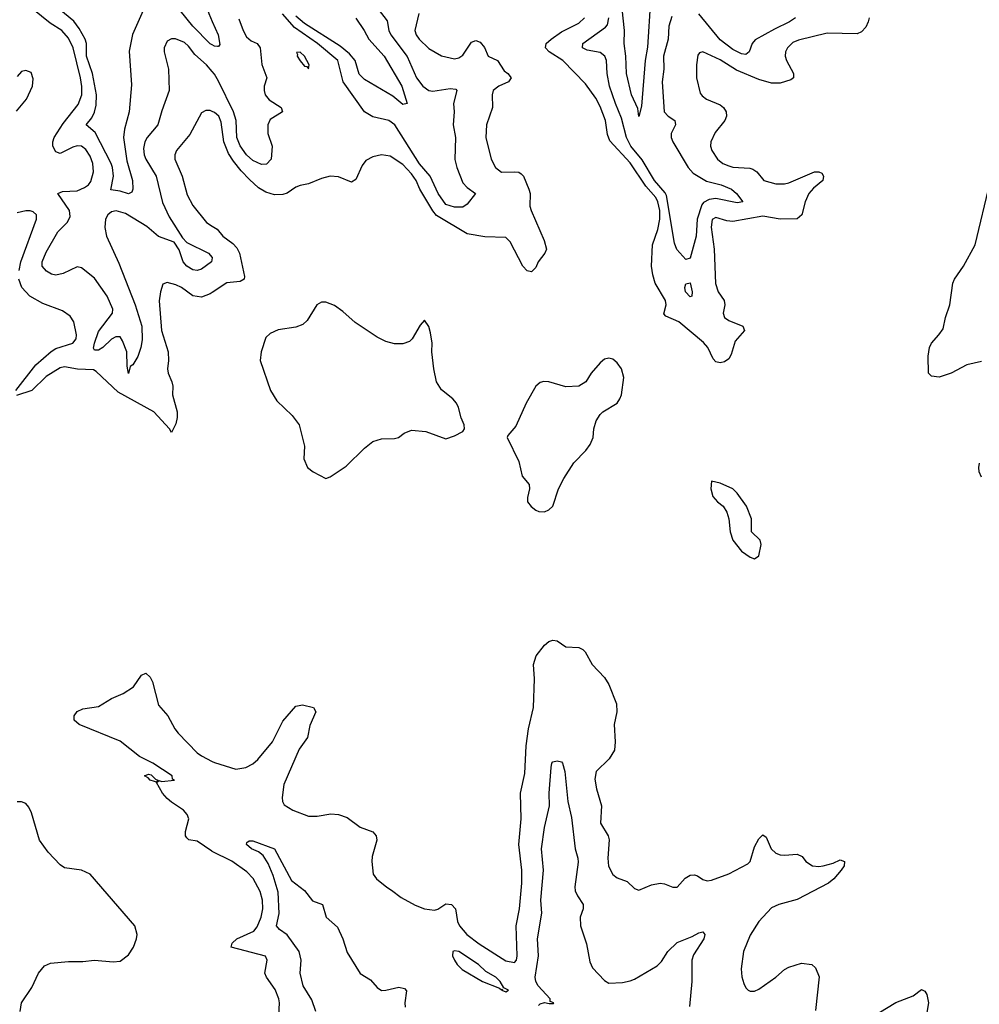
# Model space of a CAD drawing. Header units: inches. Extents: x 1473912 to 1647258, y 640388 to 773423.
# Tile 274 of 420: x 1539102 to 1543579, y 712784 to 717381. Entities that reach past the tile are written whole.
import ezdxf

# ---------------------------------------------------------------- set-up
doc = ezdxf.new("R2010")
doc.units = ezdxf.units.IN
doc.header["$MEASUREMENT"] = 0
doc.layers.add('B5731', color=7, linetype='Continuous')
doc.layers.add('B5741', color=7, linetype='Continuous')

msp = doc.modelspace()

# ---------------------------------------------------------------- linework, layer by layer
at = {"layer": 'B5731', "color": 5}
for points, elevation in [([(1540000, 717879.1), (1539990, 717889.7), (1539970, 717894), (1539950, 717878), (1539944.6, 717855.4), (1539952.4, 717710), (1539938.4, 717570), (1539963.3, 717470), (1539983.8, 717410), (1540000, 717372.7)], 740), ([(1539690, 717451), (1539627.9, 717312.1), (1539613, 717233), (1539623.3, 717076.7), (1539613, 716950), (1539590.1, 716870), (1539586.6, 716830), (1539602.2, 716722.2), (1539628.3, 716630), (1539629, 716590), (1539624.8, 716575.2), (1539610, 716567.2), (1539570, 716580.8), (1539526.2, 716586.2), (1539539.8, 716650), (1539535.4, 716690), (1539528.2, 716710), (1539453.8, 716853.8), (1539412, 716890), (1539437.7, 716922.3), (1539451, 716949), (1539458.4, 716981.6), (1539460.4, 717030), (1539441.4, 717130), (1539413.7, 717210), (1539413.8, 717270), (1539407.4, 717290), (1539379.7, 717339.7), (1539353.5, 717373.5), (1539117.4, 717570)], 740), ([(1540000, 716268.9), (1539996.9, 716250), (1539950, 716215.9), (1539930, 716209.9), (1539910, 716212.5), (1539882.1, 716230), (1539864, 716250), (1539846, 716306), (1539822.2, 716342.2), (1539750, 716369.2), (1539694.6, 716414.6), (1539595.7, 716475.7), (1539551.3, 716488.7), (1539530, 716484), (1539512.4, 716470), (1539502.7, 716450), (1539499.6, 716410), (1539506.9, 716370), (1539564.2, 716244.2), (1539641.2, 716050), (1539671.5, 715950), (1539673.4, 715886.6), (1539667.3, 715850), (1539652.4, 715807.6), (1539630, 715769.8), (1539617.7, 715762.3), (1539610, 715729.2), (1539603.3, 715763.3), (1539601.2, 715830), (1539582.1, 715882.1), (1539570, 715900.3), (1539550, 715900.5), (1539530, 715889.1), (1539490, 715849.9), (1539470, 715838.5), (1539450, 715838.4), (1539446.7, 715846.7), (1539451.2, 715870), (1539470, 715924.2), (1539534.4, 716010), (1539535.7, 716030), (1539510, 716090.5), (1539450, 716173.3), (1539390, 716222.7), (1539370, 716226.2), (1539304.4, 716195.6), (1539270, 716187.6), (1539250, 716192.5), (1539226.5, 716206.5), (1539207, 716230), (1539207, 716250), (1539224.9, 716295.1), (1539279.3, 716390), (1539325.3, 716434.7), (1539337.4, 716462.6), (1539334.8, 716490), (1539279.7, 716570), (1539301.8, 716578.2), (1539370, 716581.4), (1539403.5, 716596.5), (1539422.7, 716610), (1539434.3, 716625.7), (1539446.7, 716670), (1539442.3, 716710), (1539430, 716742.8), (1539410, 716774.3), (1539390, 716789.9), (1539370, 716792), (1539350, 716785.9), (1539290, 716756.5), (1539270, 716764.2), (1539257, 716790), (1539256.1, 716810), (1539262.8, 716830), (1539304.7, 716895.3), (1539374.7, 716985.3), (1539391.4, 717030), (1539391.9, 717068.1), (1539386.1, 717110), (1539350.7, 717250), (1539330, 717295), (1539298.8, 717330), (1539244.1, 717364.1), (1539130, 717457)], 760), ([(1540000, 717263), (1539990, 717268.5), (1539910, 717350.5), (1539850, 717423.4)], 740), ([(1540000, 717138.2), (1539973.9, 717170), (1539918.6, 717218.6), (1539890, 717257.2), (1539870, 717274.8), (1539829, 717291), (1539810, 717291.1), (1539790, 717280.7), (1539776.5, 717250), (1539775.8, 717230), (1539796.5, 717150), (1539798.8, 717050), (1539764.2, 716955.8), (1539746.7, 716890), (1539696.5, 716830), (1539685.1, 716810), (1539680, 716780), (1539682.2, 716750), (1539690, 716729.1), (1539739.1, 716650), (1539767.8, 716527.8), (1539799.6, 716459.6), (1539862, 716362), (1539880.9, 716340.9), (1539982.6, 716290), (1540000, 716270.2)], 760), ([(1539086.6, 716953.4), (1539133.2, 717010), (1539161.2, 717070), (1539164.7, 717104.7), (1539154.8, 717134.8), (1539130, 717144), (1539110, 717139), (1539090, 717115.3)], 780), ([(1540000, 716952.2), (1539990, 716956.5), (1539970, 716957.3), (1539950, 716945.1), (1539895.6, 716844.4), (1539833.7, 716770), (1539825.4, 716750), (1539826, 716730), (1539860.5, 716650), (1539883.7, 716563.7), (1539910, 716512.7), (1539974, 716434), (1540000, 716417.5)], 780), ([(1539098.8, 716210), (1539107.4, 716250), (1539180.7, 716450), (1539179.8, 716470), (1539164, 716484), (1539150, 716488.7), (1539130, 716487.8), (1539090, 716479.3)], 780), ([(1539083.7, 715650), (1539176.4, 715770), (1539247.9, 715832.1), (1539270, 715845.8), (1539349.2, 715870.8), (1539364.5, 715890), (1539366, 715910), (1539353.6, 715970), (1539337.2, 715997.2), (1539302.1, 716022.1), (1539210, 716055.8), (1539149.3, 716089.3), (1539112.3, 716130), (1539098.3, 716170)], 780), ([(1540000, 716107.7), (1539990, 716101.2), (1539950, 716085.6), (1539910, 716091), (1539857.4, 716130), (1539830, 716143.1), (1539790, 716153.3), (1539770, 716145.2), (1539758.9, 716110), (1539752.6, 716067.4), (1539763.3, 715930), (1539794.6, 715830), (1539796.6, 715790), (1539791.7, 715750), (1539795.2, 715730), (1539811.8, 715690), (1539815.6, 715670), (1539814.2, 715630), (1539836.8, 715550), (1539836.7, 715523.3), (1539830, 715493.2), (1539810, 715454), (1539800.9, 715470), (1539727.1, 715550), (1539561.2, 715641.2), (1539458.4, 715738.4), (1539445.5, 715745.5), (1539370.8, 715749.2), (1539310, 715759.6), (1539290, 715755.4), (1539224.8, 715715.2), (1539158, 715650), (1539086.2, 715626.2)], 780), ([(1540000, 713497.7), (1539998.4, 713498.4), (1539930, 713545.6), (1539891.5, 713551.5), (1539880.8, 713560.8), (1539875.8, 713570), (1539876, 713590), (1539891.2, 713650), (1539883.7, 713670), (1539866, 713690), (1539810, 713727), (1539790, 713745.4), (1539768.1, 713770), (1539740.5, 713819.5), (1539751.8, 713828.2), (1539763.5, 713823.5), (1539823.7, 713830), (1539814.7, 713834.7), (1539812.8, 713850), (1539722.8, 713910), (1539660.3, 713940.3), (1539570, 714012.6), (1539378.4, 714090), (1539355.1, 714110), (1539355.1, 714130), (1539370, 714150.5), (1539396.1, 714163.9), (1539470, 714174), (1539530, 714212), (1539584.8, 714235.2), (1539633.2, 714266.8), (1539670, 714321), (1539690, 714330.4), (1539710, 714310.4), (1539722, 714290), (1539750, 714180.5), (1539793.4, 714130), (1539825.2, 714070), (1539840.8, 714050), (1539930, 713958.2), (1539950, 713943.5), (1540000, 713918)], 780), ([(1539103.6, 712750), (1539109.6, 712790), (1539158.1, 712861.9), (1539190, 712928.5), (1539217, 712963), (1539244.8, 712975.2), (1539330, 712984.4), (1539396.6, 712983.4), (1539450, 712990.4), (1539538, 712982), (1539570, 712985.5), (1539610, 713015.5), (1539633.3, 713050), (1539647.3, 713090), (1539649.6, 713110), (1539639.5, 713150), (1539431.1, 713391.1), (1539390, 713409.6), (1539310, 713421.6), (1539290, 713434.5), (1539234.9, 713494.9), (1539194.3, 713550), (1539157.1, 713677.1), (1539144.7, 713704.7), (1539130, 713720.9), (1539110, 713729.5), (1539090, 713729.6)], 820)]:
    msp.add_lwpolyline(points, dxfattribs=dict(at, elevation=elevation))
at = {"layer": 'B5731', "color": 5, "elevation": 780}
msp.add_lwpolyline([(1539739.3, 713820.7), (1539730, 713824), (1539709.7, 713830), (1539701.3, 713841.3), (1539684.2, 713850), (1539702, 713858), (1539715.4, 713855.4), (1539734.9, 713834.9), (1539746.8, 713830)], close=True, dxfattribs=at)
at = {"layer": 'B5741', "color": 5}
for points, elevation in [([(1540775, 717430), (1540815.6, 717375.6), (1540824.8, 717330), (1540833.3, 717310), (1540909.1, 717209.1), (1540953.3, 717110), (1540983, 717070), (1541010, 717050.8), (1541030, 717046.8), (1541110, 717060.1), (1541136.5, 717056.5), (1541141.5, 717050), (1541125.1, 716990), (1541128.9, 716950), (1541123.9, 716890), (1541135.5, 716830), (1541132.1, 716727.9), (1541141.9, 716690), (1541170, 716619), (1541190, 716597.2), (1541228.2, 716570), (1541190, 716518.7), (1541170, 716505.4), (1541130, 716505.4), (1541090, 716518.4), (1541053.7, 716570), (1541016.7, 716650), (1540967.2, 716707.2), (1540852.8, 716890), (1540823.5, 716910), (1540750, 716927.3), (1540710, 716950.4), (1540611.6, 717090), (1540585.8, 717190), (1540491.1, 717270), (1540383.5, 717343.5), (1540328.7, 717408.7)], 760), ([(1542045.5, 717470), (1542031.8, 717251.8), (1542019.6, 717190), (1542003, 716977), (1541990, 716929), (1541985.8, 716965.8), (1541956.1, 717030), (1541932.5, 717130), (1541930.6, 717210), (1541922.6, 717270), (1541923.2, 717330), (1541912.1, 717432.1)], 740), ([(1540963.8, 717410), (1540945.4, 717330), (1540952.3, 717310), (1540966.4, 717290), (1541010, 717246.4), (1541070, 717212.4), (1541130, 717198.6), (1541150, 717202.6), (1541170, 717215.8), (1541210, 717275), (1541230, 717282.9), (1541250, 717276.1), (1541270, 717250.9), (1541288.1, 717210), (1541330.9, 717190), (1541362.4, 717142.4), (1541379.3, 717130), (1541395, 717110), (1541382.9, 717090), (1541337, 717070), (1541310.3, 717050), (1541305.5, 717030), (1541307.7, 716970), (1541280.2, 716890), (1541277.2, 716830), (1541301.8, 716730), (1541321.7, 716690), (1541350, 716669.3), (1541410, 716671), (1541430, 716668.3), (1541441.3, 716661.3), (1541452.8, 716650), (1541477.8, 716590), (1541483.2, 716570), (1541482.1, 716510), (1541487.6, 716490), (1541549.4, 716350), (1541559.7, 716310), (1541551.3, 716290), (1541520.7, 716250), (1541510, 716224.5), (1541493.6, 716206.4), (1541490, 716203.6), (1541470, 716208.2), (1541450, 716229.7), (1541390, 716344.2), (1541370, 716364), (1541272.7, 716367.3), (1541190, 716381.2), (1541046.8, 716466.8), (1541028.7, 716488.7), (1540969.2, 716589.2), (1540951.7, 716630), (1540930, 716661), (1540890, 716705), (1540830, 716744.2), (1540790, 716749.8), (1540750, 716739.8), (1540717.3, 716722.7), (1540699.6, 716700.4), (1540670, 716635.1), (1540650, 716622), (1540590, 716647.1), (1540550, 716649.7), (1540510, 716639.7), (1540450, 716613.7), (1540410, 716606.6), (1540390, 716598.7), (1540350, 716571.3), (1540330, 716565), (1540290, 716562.4), (1540250, 716574.9), (1540216.2, 716596.2), (1540174.2, 716634.2), (1540134.7, 716674.7), (1540099.8, 716719.8), (1540076.6, 716756.6), (1540054.3, 716810), (1540042, 716902), (1540030.5, 716930), (1540010, 716948), (1540000, 716952.2)], 780), ([(1540124.2, 717384.2), (1540143.9, 717330), (1540160.3, 717300.3), (1540181.7, 717281.7), (1540210, 717269.3), (1540223.7, 717250), (1540231.9, 717171.9), (1540254.6, 717110), (1540242.7, 717070), (1540242, 717050), (1540247.7, 717030), (1540266.4, 717006.4), (1540322.4, 716970), (1540328.2, 716950), (1540270, 716914), (1540258.8, 716890), (1540260.2, 716850), (1540280.2, 716790), (1540274.7, 716730), (1540254, 716706), (1540230, 716704.9), (1540190, 716723.6), (1540160.5, 716750), (1540130, 716791.7), (1540114.9, 716830), (1540111.6, 716910), (1540099.9, 716950), (1540030, 717094.2), (1540010, 717126), (1540000, 717138.2)], 760), ([(1540670, 717387.7), (1540709.5, 717330), (1540730.6, 717290), (1540803, 717210), (1540885, 717070), (1540910, 716989), (1540890, 716985.1), (1540843.4, 717023.4), (1540710, 717101.4), (1540686.3, 717126.3), (1540666.8, 717190), (1540641, 717221), (1540596.8, 717256.8), (1540430, 717362.8), (1540390, 717397.1)], 740), ([(1543066, 717390), (1543061.5, 717370), (1543050, 717345.4), (1543030, 717323.5), (1543010, 717315.3), (1542870, 717317.3), (1542735, 717285), (1542710, 717274.6), (1542683.9, 717250), (1542675.2, 717230), (1542674.2, 717210), (1542680.2, 717190), (1542713.1, 717130), (1542712.7, 717110), (1542699.4, 717100.6), (1542650, 717084.8), (1542610, 717084.2), (1542550, 717101.7), (1542445.6, 717145.6), (1542370, 717192.6), (1542290, 717230.9), (1542274.1, 717225.9), (1542265.2, 717214.8), (1542259.3, 717170), (1542259.8, 717110), (1542277.6, 717037.6), (1542285.6, 717025.6), (1542306.4, 717010), (1542370, 716982.6), (1542385.5, 716970), (1542397.6, 716950), (1542400.2, 716930), (1542392.7, 716910), (1542346.1, 716853.9), (1542326.5, 716810), (1542325.5, 716790), (1542331.4, 716770), (1542357.7, 716730), (1542382.3, 716710), (1542410, 716698.1), (1542430, 716692.8), (1542508.1, 716688.1), (1542523, 716683), (1542541.3, 716670), (1542573.7, 716630), (1542630, 716614.4), (1542670, 716613.7), (1542690, 716619), (1542810, 716670.2), (1542830.2, 716670.2), (1542844.1, 716664.1), (1542851.8, 716650), (1542848.7, 716630), (1542805.3, 716594.7), (1542783.5, 716570), (1542766, 716530), (1542750.6, 716469.4), (1542730, 716450.8), (1542650, 716449.6), (1542570, 716463.2), (1542430, 716437.9), (1542401.2, 716441.2), (1542350, 716457.4), (1542332.6, 716447.4), (1542328, 716412), (1542342.4, 716310), (1542349.1, 716149.1), (1542361.3, 716110), (1542388.7, 716070), (1542392.6, 716050), (1542383.7, 716010), (1542390.2, 715990), (1542410, 715976.3), (1542475.8, 715950), (1542484.2, 715930), (1542439.6, 715880.4), (1542422.1, 715817.9), (1542410, 715796.9), (1542390, 715783.1), (1542370, 715778), (1542350, 715783.1), (1542337.7, 715797.7), (1542312, 715850), (1542293, 715873), (1542176.8, 715970), (1542116.8, 715996.8), (1542107.9, 716007.9), (1542117.6, 716050), (1542114.4, 716070), (1542067.6, 716150), (1542055.6, 716190), (1542050.4, 716230), (1542053.7, 716330), (1542079.6, 716400.4), (1542089.2, 716450), (1542088.2, 716490), (1542078.7, 716530), (1542069.2, 716550), (1542023.9, 716603.9), (1541950, 716712.8), (1541854.9, 716814.9), (1541844.3, 716844.3), (1541834.8, 716910), (1541810, 716975.3), (1541790, 717014.4), (1541742, 717082), (1541636.2, 717190), (1541571.5, 717230), (1541555.8, 717250), (1541558.5, 717270), (1541581.1, 717290), (1541630, 717324.1), (1541710, 717364.3), (1541737, 717390)], 780), ([(1542145, 717395), (1542131.2, 717350), (1542126.8, 717290), (1542106.3, 717210), (1542107.5, 717150), (1542100.1, 717090), (1542109.6, 716950), (1542127.2, 716930), (1542158.9, 716910), (1542161.5, 716890), (1542141, 716850), (1542142.2, 716830), (1542149.7, 716809.7), (1542221.6, 716690), (1542244.8, 716664.8), (1542307, 716627), (1542375.3, 716610), (1542423.2, 716590), (1542446, 716570), (1542476.4, 716530), (1542450, 716526.4), (1542350, 716546.4), (1542319.2, 716540.8), (1542292.8, 716527.2), (1542284.4, 716515.6), (1542263.3, 716450), (1542258.3, 716370), (1542230, 716267.3), (1542210, 716261.6), (1542168.3, 716308.3), (1542156.6, 716336.6), (1542119.4, 716559.4), (1542112.9, 716572.9), (1542063.7, 716630), (1542006.9, 716726.9), (1541953.7, 716790), (1541932.4, 716830), (1541910, 716921.4), (1541881, 716990), (1541854.2, 717070), (1541843.5, 717130), (1541839.4, 717190), (1541831.6, 717210), (1541810, 717226.9), (1541750, 717239), (1541727.9, 717250), (1541729.8, 717270), (1541834.9, 717345.1), (1541843.7, 717356.3), (1541851, 717389)], 760), ([(1542721.1, 717390), (1542693.1, 717370), (1542623.1, 717336.9), (1542533.8, 717286.2), (1542519.7, 717270), (1542506, 717230), (1542490, 717218.2), (1542470, 717220.8), (1542430, 717241.4), (1542370, 717287.3), (1542270, 717408.4)], 760), ([(1540000, 717372.7), (1540027.2, 717310), (1540034.8, 717265.2), (1540030, 717256), (1540024.9, 717255.1), (1540010, 717257.6), (1540000, 717263)], 740), ([(1543590, 715784.2), (1543520.5, 715770), (1543447.3, 715730), (1543391.7, 715711.7), (1543356.2, 715716.2), (1543342.7, 715730), (1543341.3, 715810), (1543346.9, 715850), (1543356.4, 715870), (1543391.1, 715908.9), (1543410, 715938), (1543421.8, 715990), (1543442.4, 716050), (1543455.5, 716150), (1543464.1, 716170), (1543505.8, 716230), (1543559.8, 716330), (1543630, 716622.8)], 780), ([(1540000, 716417.5), (1540023, 716403), (1540050.2, 716370), (1540095.9, 716335.9), (1540114.8, 716314.8), (1540127.2, 716290), (1540150, 716182), (1540148.3, 716170), (1540130, 716158), (1540068.3, 716151.7), (1540000, 716107.7)], 780), ([(1540000, 716270.2), (1540000.2, 716270), (1540000, 716268.9)], 760), ([(1543590, 715244.5), (1543578.9, 715270), (1543576.4, 715290), (1543580.4, 715310)], 780), ([(1540000, 713918), (1540010, 713912.9), (1540110, 713882), (1540157, 713890), (1540190, 713906), (1540213, 713927), (1540280.8, 714010), (1540330, 714106.4), (1540390, 714176.3), (1540421.4, 714181.4), (1540472, 714170), (1540482.8, 714150), (1540455.1, 714084.9), (1540444.9, 714030), (1540405.2, 713974.8), (1540334.3, 713810), (1540326, 713750), (1540327.7, 713730), (1540335.9, 713715.9), (1540376.3, 713690), (1540450, 713662.3), (1540490, 713662.6), (1540553, 713673), (1540590, 713670.5), (1540630, 713655.5), (1540690.2, 713610.2), (1540748.7, 713588.7), (1540765.5, 713570), (1540768.5, 713550), (1540746.3, 713473.7), (1540744.4, 713450), (1540751.7, 713391.7), (1540766.7, 713370), (1540814, 713330), (1540837.2, 713317.2), (1540881.9, 713281.9), (1540946.4, 713246.4), (1540990, 713229.5), (1541036.6, 713223.4), (1541052.5, 713227.5), (1541090, 713253), (1541116, 713250), (1541135.5, 713230), (1541144.6, 713170), (1541153.8, 713150), (1541188.3, 713110), (1541245.8, 713065.8), (1541370, 712987.5), (1541410, 712979.7), (1541419.8, 712990), (1541423.2, 713010), (1541418, 713150), (1541434, 713230), (1541444.7, 713350), (1541444.4, 713410), (1541431.1, 713530), (1541441.3, 713650), (1541438.7, 713770), (1541458.7, 713861.3), (1541464.3, 713990), (1541476.4, 714070), (1541498.7, 714170), (1541504, 714304), (1541499.1, 714370), (1541511.5, 714410), (1541550, 714460.5), (1541570, 714478.4), (1541590, 714483.8), (1541610, 714480.5), (1541650, 714453.4), (1541710, 714450.4), (1541730, 714440.4), (1541739.5, 714430), (1541772.7, 714370), (1541830.2, 714310), (1541850, 714277.6), (1541886.2, 714186.2), (1541887.6, 714150), (1541876.1, 714090), (1541880.8, 714010), (1541877.3, 713970), (1541851.8, 713930), (1541792.3, 713870), (1541785.5, 713834.5), (1541792.6, 713790), (1541816.6, 713710), (1541812.2, 713630), (1541847.5, 713570), (1541851.5, 713551.5), (1541846.4, 713466.4), (1541849.3, 713429.3), (1541870, 713390.5), (1541890, 713374), (1541936.7, 713356.7), (1541970, 713323.8), (1541990, 713316.4), (1542050, 713342), (1542090, 713348.7), (1542110, 713346.7), (1542150, 713330.5), (1542170, 713330.5), (1542207, 713373), (1542230, 713387.2), (1542250, 713388.8), (1542264.2, 713384.2), (1542290, 713367.2), (1542310, 713360.3), (1542330, 713363.6), (1542410, 713392.4), (1542500, 713440), (1542510, 713450.6), (1542530, 713518.4), (1542550, 713555.8), (1542570, 713575.5), (1542584.4, 713564.4), (1542607.7, 713510), (1542630, 713490.2), (1542650, 713481.3), (1542670, 713479.6), (1542730, 713484.2), (1542753.5, 713473.5), (1542770.4, 713450), (1542801, 713430), (1542830, 713426.9), (1542850, 713430.2), (1542897.4, 713442.6), (1542930, 713458.4), (1542950, 713451), (1542948, 713430), (1542935.3, 713410), (1542900.2, 713370), (1542874.9, 713350), (1542730, 713272.5), (1542644.4, 713250), (1542610, 713234.6), (1542550.4, 713170), (1542510, 713106.6), (1542478.3, 713030), (1542468.9, 712950), (1542471.8, 712911.8), (1542480.6, 712880.6), (1542490, 712860.7), (1542500.7, 712850), (1542510, 712845.3), (1542530, 712845.7), (1542550, 712854.9), (1542630, 712910.4), (1542670, 712946.7), (1542690, 712958), (1542750, 712975.3), (1542798, 712970), (1542814.6, 712954.6), (1542832.2, 712912.2), (1542814.4, 712754.4)], 780), ([(1541522.2, 712777.8), (1541530, 712786.8), (1541550, 712792.7), (1541572, 712788), (1541592.9, 712787.1), (1541594, 712790), (1541577, 712797), (1541576.3, 712810), (1541521.4, 712870), (1541509.9, 712890), (1541506.7, 712910), (1541523.1, 713010), (1541518.4, 713090), (1541537.9, 713210), (1541533.4, 713270), (1541545.2, 713410), (1541537.2, 713510), (1541551.2, 713610), (1541573.2, 713710), (1541571.6, 713770), (1541580.8, 713890), (1541584.2, 713910), (1541590, 713915.5), (1541610, 713921.3), (1541630, 713915.2), (1541635.2, 713910), (1541645.2, 713870), (1541658.6, 713730), (1541676.7, 713656.7), (1541692.9, 713510), (1541706.3, 713466.3), (1541707.6, 713447.6), (1541692.1, 713332.1), (1541694.1, 713314.1), (1541703.9, 713290), (1541730.2, 713250), (1541730.2, 713230), (1541717.1, 713190), (1541718.9, 713150), (1541746.2, 713066.2), (1541762.6, 712982.6), (1541774.3, 712954.3), (1541830, 712894.9), (1541850, 712883), (1541914.2, 712885.8), (1541950, 712893.4), (1541970, 712900.5), (1542076.1, 712963.9), (1542095.8, 712984.2), (1542126.3, 713030), (1542170, 713072.8), (1542239.7, 713100.3), (1542270, 713117.4), (1542290, 713122), (1542298.4, 713110), (1542294.3, 713090), (1542245.6, 713014.4), (1542237.5, 712990), (1542237.3, 712890), (1542226.3, 712773.7)], 760), ([(1540482.7, 712750), (1540464.1, 712804.1), (1540424.4, 712870), (1540410, 712929), (1540415.2, 712990), (1540405, 713030), (1540350, 713107.7), (1540313.8, 713133.8), (1540300.6, 713150), (1540311.9, 713208.1), (1540307.6, 713307.6), (1540285, 713385), (1540261.6, 713441.6), (1540238.2, 713478.2), (1540215.9, 713495.9), (1540182.9, 713510), (1540159.5, 713530), (1540161.2, 713538.8), (1540172.5, 713547.5), (1540190, 713546.4), (1540290.1, 713510), (1540370, 713362.4), (1540430, 713314.7), (1540467.2, 713267.2), (1540514, 713250), (1540532.1, 713190), (1540584, 713144), (1540610.1, 713090.1), (1540630, 713026.3), (1540690, 712927.3), (1540737.9, 712897.9), (1540770, 712862), (1540790, 712849.1), (1540810, 712849.2), (1540870, 712863.6), (1540897.8, 712857.8), (1540907.1, 712847.1), (1540898.8, 712790), (1540899.7, 712770)], 760), ([(1540310.8, 712730), (1540314.2, 712790), (1540310.8, 712810), (1540293, 712853), (1540253.1, 712910), (1540245.1, 712930), (1540255.8, 712990), (1540248.2, 713008.2), (1540088.2, 713050), (1540093.8, 713070), (1540115.5, 713090), (1540194.4, 713125.6), (1540210, 713146.2), (1540227.7, 713190), (1540236.2, 713230), (1540234.1, 713270), (1540223.1, 713310), (1540191.4, 713371.4), (1540161.9, 713401.9), (1540091.8, 713451.8), (1540000, 713497.7)], 780), ([(1543110, 712744.2), (1543190, 712792.3), (1543270, 712824.2), (1543310, 712853), (1543324.9, 712844.9), (1543334.6, 712830), (1543342.6, 712790), (1543334.8, 712745.2)], 780)]:
    msp.add_lwpolyline(points, dxfattribs=dict(at, elevation=elevation))
for points, elevation in [([(1540410, 717229.2), (1540392.7, 717227.3), (1540398, 717218), (1540396.3, 717210), (1540410, 717188.2), (1540430, 717163.8), (1540442, 717162), (1540450, 717152), (1540453, 717170), (1540431.2, 717210)], 780), ([(1542230, 716086.9), (1542208.5, 716110), (1542205.5, 716130), (1542210, 716147.3), (1542230, 716152.7), (1542240.2, 716110), (1542237.3, 716090)], 760), ([(1540510, 716062), (1540487.7, 716050), (1540443.4, 715976.6), (1540422.3, 715957.7), (1540390, 715945.1), (1540307, 715933), (1540270, 715915.1), (1540250, 715897), (1540228, 715830), (1540223.1, 715790), (1540272.4, 715650), (1540302, 715602), (1540372.6, 715532.6), (1540405.3, 715490), (1540430.6, 715390), (1540427.3, 715330), (1540444, 715290), (1540470.8, 715270), (1540530, 715238.8), (1540550, 715246), (1540624.4, 715295.6), (1540710, 715381), (1540750, 715410.7), (1540790, 715424), (1540850, 715426), (1540869.3, 715430.7), (1540895.3, 715450), (1540930, 715464), (1540997.5, 715457.5), (1541090, 715424), (1541130, 715437.3), (1541170, 715458), (1541177.2, 715470), (1541176, 715490), (1541161.2, 715521.2), (1541149.3, 715570), (1541139.3, 715590), (1541122.7, 715610), (1541070, 715652.7), (1541046, 715690), (1541034, 715750), (1541025.1, 715830), (1541025.6, 715870), (1541018, 715918), (1541010, 715948), (1540990, 715978), (1540970, 715955.3), (1540933, 715890), (1540921.1, 715878.9), (1540890, 715867.3), (1540850, 715867.3), (1540810, 715878.9), (1540770, 715898.9), (1540667.5, 715967.5), (1540610, 716018.7), (1540570, 716045.6), (1540530, 716061.6)], 820), ([(1541850, 715801.2), (1541830, 715795.3), (1541810, 715779), (1541767.7, 715730), (1541744, 715690), (1541710.3, 715669.7), (1541650, 715666), (1541570, 715689.5), (1541548.1, 715691.9), (1541530, 715686.6), (1541510, 715669.3), (1541464.4, 715590), (1541416.7, 715483.3), (1541379.8, 715440.2), (1541376, 715430), (1541430, 715318), (1541446, 715250), (1541479.1, 715210), (1541480.5, 715190), (1541470.6, 715150), (1541470.8, 715130), (1541487.9, 715107.9), (1541510.4, 715090.4), (1541524.7, 715084.7), (1541550, 715083.7), (1541570, 715092.4), (1541589.6, 715110), (1541615.1, 715190), (1541640.6, 715239.4), (1541687.5, 715312.5), (1541743.7, 715370), (1541763.3, 715396.7), (1541778, 715430), (1541780.9, 715470), (1541791.9, 715508.1), (1541810, 715538), (1541822, 715550), (1541889, 715590), (1541902.7, 715610), (1541909.4, 715630), (1541920.7, 715710), (1541909.4, 715750), (1541890, 715779.3), (1541870, 715796)], 820), ([(1542330, 715226), (1542326, 715190), (1542335.3, 715155.3), (1542358, 715130), (1542384.7, 715110), (1542402, 715082), (1542410.9, 715050.9), (1542416.3, 714990), (1542430, 714951.3), (1542470, 714898.8), (1542510, 714870.8), (1542530, 714864), (1542550, 714878), (1542562, 714930), (1542557, 714950), (1542516, 714990), (1542516, 715050), (1542493.2, 715110), (1542448.7, 715170), (1542428.7, 715190), (1542370, 715217.2)], 820), ([(1541130, 713033.5), (1541123, 713030), (1541121.1, 713010), (1541130, 712990.7), (1541143.1, 712970), (1541166.5, 712946.5), (1541260.7, 712890), (1541339.9, 712859.9), (1541350, 712852), (1541354, 712854), (1541352, 712850), (1541370, 712842.8), (1541382, 712850), (1541361.2, 712861.2), (1541343.6, 712890), (1541323, 712910), (1541277.3, 712937.3), (1541242.4, 712970), (1541151, 713030)], 780)]:
    msp.add_lwpolyline(points, close=True, dxfattribs=dict(at, elevation=elevation))

doc.saveas('drawing.dxf')
